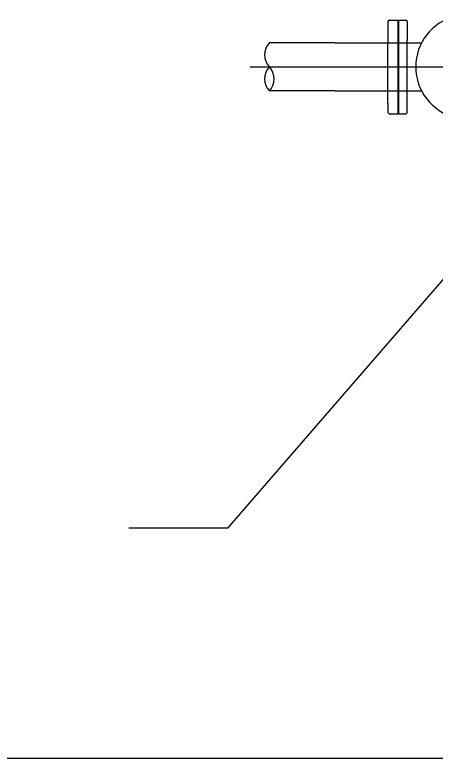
# Model space of a CAD drawing. Extents: x 6710407 to 6714861, y 1868090 to 1871317.
# Drawn here: x 6713785.8 to 6713829.1, y 1869822.5 to 1869899 of the extents above; entities that cross this region are included whole.
import ezdxf

# ---------------------------------------------------------------- set-up
doc = ezdxf.new("R2010")
doc.units = 0
doc.layers.add('Nongeo Data(60)', color=7, linetype='Continuous')

msp = doc.modelspace()

# ---------------------------------------------------------------- linework, layer by layer
at = {"layer": 'Nongeo Data(60)'}
for p, q in [((6713824.264, 1869898.348), (6713824.264, 1869896.153)), ((6713824.403, 1869898.488), (6713825.271, 1869898.488)), ((6713825.271, 1869898.488), (6713825.271, 1869891.33)), ((6713825.339, 1869898.485), (6713825.339, 1869891.476)), ((6713825.339, 1869898.485), (6713826.11, 1869898.485)), ((6713826.239, 1869898.357), (6713826.239, 1869896.408)), ((6713818.78, 1869896.14), (6713812.037, 1869896.14)), ((6713818.78, 1869896.14), (6713827.723, 1869896.14)), ((6713824.264, 1869889.903), (6713824.264, 1869896.153)), ((6713826.239, 1869890.916), (6713826.239, 1869896.408)), ((6713810.057, 1869893.665), (6713933.769, 1869893.665)), ((6713818.78, 1869891.184), (6713812.037, 1869891.184)), ((6713818.78, 1869891.184), (6713827.727, 1869891.184)), ((6713825.271, 1869891.33), (6713825.271, 1869888.843)), ((6713825.339, 1869891.476), (6713825.339, 1869888.846)), ((6713826.239, 1869888.974), (6713826.239, 1869890.923)), ((6713824.264, 1869889.903), (6713824.264, 1869888.983)), ((6713807.775, 1869846.144), (6713844.859, 1869889.017)), ((6713824.403, 1869888.843), (6713825.271, 1869888.843)), ((6713825.339, 1869888.846), (6713826.11, 1869888.846)), ((6713807.775, 1869846.144), (6713797.569, 1869846.144)), ((6713660.634, 1869822.472), (6714082.91, 1869822.472))]:
    msp.add_line(p, q, dxfattribs=at)
for centre, radius, start, end in [((6713832.476, 1869893.665), 5.358, 27.50414, 332.42888), ((6713824.403, 1869898.348), 0.139, 90, 180), ((6713826.11, 1869898.357), 0.129, 0, 90), ((6713813.343, 1869894.901), 1.8, 136.52258, 223.5571), ((6713813.345, 1869892.421), 1.801, 136.46097, 223.45939), ((6713810.738, 1869892.422), 1.797, 316.3237, 43.59665), ((6713824.403, 1869888.983), 0.139, 180, 270), ((6713826.11, 1869888.974), 0.129, 270, 0)]:
    msp.add_arc(centre, radius, start, end, dxfattribs=at)

doc.saveas('drawing.dxf')
